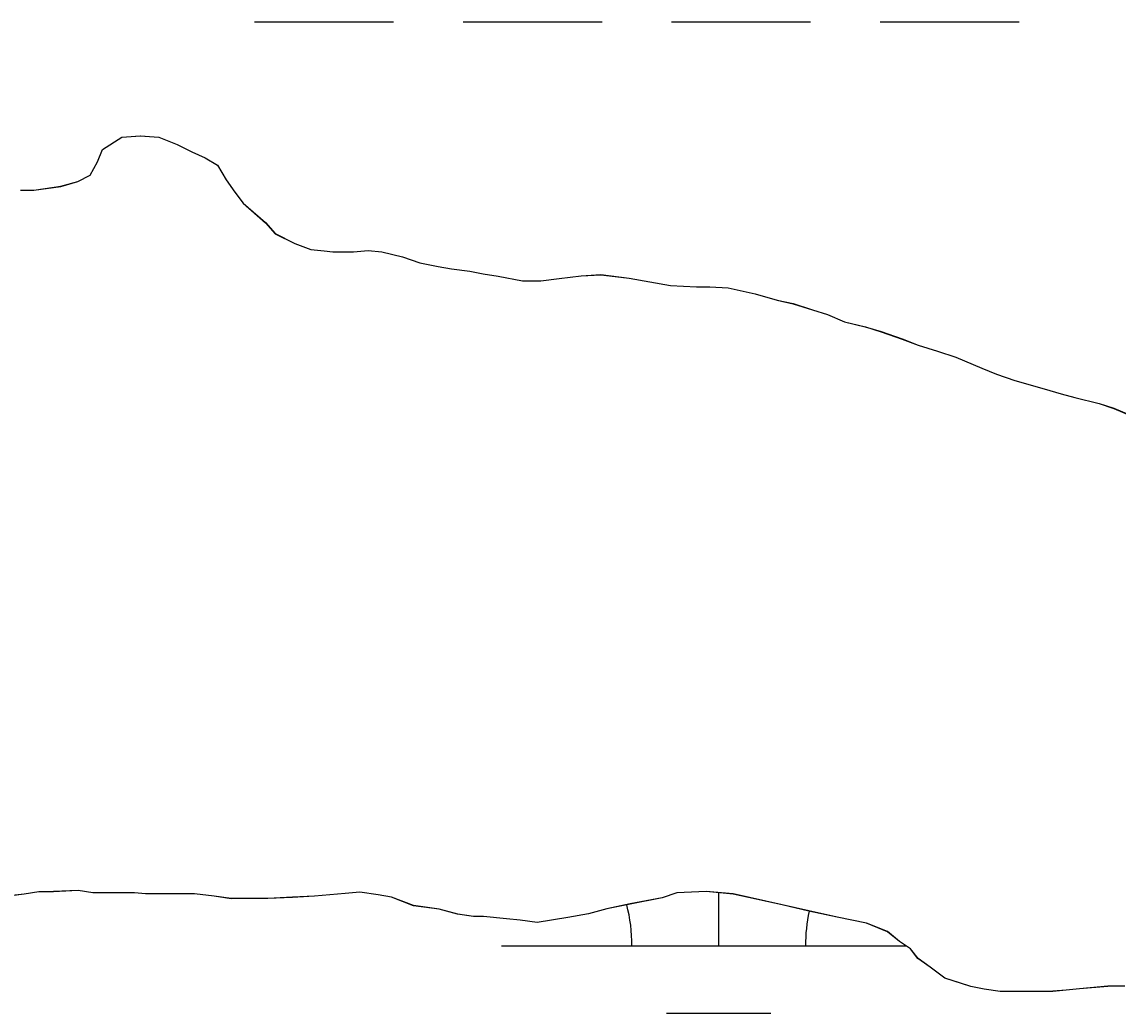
# Model space of a CAD drawing. Extents: x 3161564 to 3199464, y 849354 to 874788.
# Drawn here: x 3191550.5 to 3191802.8, y 857156.6 to 857384.6 of the extents above; entities that cross this region are included whole.
import ezdxf

# ---------------------------------------------------------------- set-up
doc = ezdxf.new("R2010")
doc.units = 0
for name, color, linetype in [('V-SITE-VEGE', 7, 'Continuous'), ('V-TOPO-SHOR', 7, 'Continuous'), ('V-WETL-SWMP', 7, 'Continuous')]:
    doc.layers.add(name, color=color, linetype=linetype)

msp = doc.modelspace()

# ---------------------------------------------------------------- linework, layer by layer
at = {"layer": 'V-SITE-VEGE'}
for points in [[(3191550.17, 857345.94), (3191553.27, 857345.95), (3191559.46, 857346.8), (3191563.41, 857347.94), (3191566.22, 857349.36), (3191567.91, 857352.46), (3191569.03, 857355.28), (3191573.53, 857358.1), (3191577.75, 857358.39), (3191581.98, 857358.12), (3191586.21, 857356.44), (3191589.59, 857354.75), (3191592.7, 857353.35), (3191595.52, 857351.67), (3191597.49, 857348.29), (3191599.47, 857345.48), (3191601.45, 857342.94), (3191606.53, 857338.45), (3191608.79, 857335.92), (3191613.3, 857333.67), (3191616.97, 857332.27), (3191620.06, 857332), (3191622.04, 857331.72), (3191623.73, 857331.72), (3191626.83, 857331.73), (3191630.21, 857332.01), (3191633.31, 857331.74), (3191638.1, 857330.62), (3191642.05, 857329.22), (3191646.27, 857328.38), (3191649.37, 857327.83), (3191653.6, 857327.27), (3191656.7, 857326.71), (3191660.08, 857326.16), (3191665.72, 857325.04), (3191669.94, 857325.05), (3191674.17, 857325.62), (3191679.24, 857326.2), (3191683.75, 857326.49), (3191690.23, 857325.65), (3191699.81, 857323.98), (3191705.73, 857323.71), (3191708.83, 857323.72), (3191713.05, 857323.45), (3191719.25, 857322.05), (3191724.33, 857320.65), (3191727.99, 857319.81), (3191732.5, 857318.41), (3191735.89, 857317.29), (3191739.83, 857315.61), (3191744.62, 857314.49), (3191748.29, 857313.37), (3191753.08, 857311.69), (3191756.75, 857310.29), (3191761.26, 857308.89), (3191765.48, 857307.49), (3191771.41, 857304.97), (3191774.79, 857303.56), (3191779.02, 857302.16), (3191785.78, 857300.2), (3191789.73, 857299.09), (3191792.83, 857298.25), (3191798.47, 857296.85), (3191801.85, 857295.73), (3191805.8, 857294.05)], [(3191804.37, 857162.76), (3191800.42, 857162.75), (3191793.95, 857162.17), (3191790.85, 857161.89), (3191787.75, 857161.6), (3191782.11, 857161.59), (3191775.63, 857161.57), (3191771.97, 857162.13), (3191768.87, 857162.69), (3191762.95, 857164.65), (3191759.56, 857167.18), (3191756.74, 857169.14), (3191755.05, 857171.39), (3191752.51, 857173.08), (3191749.69, 857175.33), (3191744.89, 857177.29), (3191738.13, 857178.69), (3191731.65, 857180.08), (3191725.45, 857181.48), (3191714.17, 857183.99), (3191707.97, 857184.54), (3191701.21, 857184.25), (3191697.83, 857183.11), (3191690.51, 857181.69), (3191685.16, 857180.55), (3191680.94, 857179.42), (3191676.15, 857178.56), (3191669.11, 857177.42), (3191665.16, 857177.98), (3191662.07, 857178.25), (3191656.71, 857178.81), (3191654.46, 857178.8), (3191650.79, 857179.36), (3191646.57, 857180.48), (3191640.65, 857181.31), (3191635.57, 857183.27), (3191632.47, 857183.83), (3191628.25, 857184.38), (3191624.87, 857184.1), (3191617.82, 857183.52), (3191612.75, 857183.23), (3191607.12, 857182.93), (3191598.67, 857182.92), (3191594.72, 857183.47), (3191590.21, 857184.03), (3191578.94, 857184), (3191576.41, 857184.29), (3191566.83, 857184.26), (3191563.45, 857184.82), (3191557.81, 857184.53), (3191554.43, 857184.52), (3191551.05, 857183.95), (3191546.27, 857183.38)]]:
    msp.add_lwpolyline(points, dxfattribs=at)
at = {"layer": 'V-TOPO-SHOR'}
for points in [[(3191550.17, 857345.94), (3191553.27, 857345.95), (3191559.46, 857346.81), (3191563.41, 857347.94), (3191566.22, 857349.36), (3191567.91, 857352.46), (3191569.03, 857355.28), (3191573.53, 857358.1), (3191577.75, 857358.39), (3191581.98, 857358.12), (3191586.21, 857356.44), (3191589.59, 857354.75), (3191592.7, 857353.35), (3191595.52, 857351.67), (3191597.49, 857348.29), (3191599.47, 857345.48), (3191601.45, 857342.94), (3191606.53, 857338.45), (3191608.79, 857335.92), (3191613.3, 857333.67), (3191616.97, 857332.27), (3191620.06, 857332), (3191622.04, 857331.72), (3191623.73, 857331.72), (3191626.83, 857331.73), (3191630.21, 857332.01), (3191633.31, 857331.74), (3191638.1, 857330.62), (3191642.05, 857329.22), (3191646.27, 857328.38), (3191649.37, 857327.83), (3191653.6, 857327.27), (3191656.7, 857326.71), (3191660.08, 857326.16), (3191665.72, 857325.04), (3191669.94, 857325.05), (3191674.17, 857325.62), (3191679.24, 857326.2), (3191683.75, 857326.49), (3191690.23, 857325.65), (3191695.02, 857324.82), (3191699.81, 857323.98), (3191705.73, 857323.71), (3191708.83, 857323.72), (3191713.05, 857323.45), (3191719.25, 857322.05), (3191724.33, 857320.65), (3191727.99, 857319.81), (3191732.5, 857318.41), (3191735.89, 857317.29), (3191739.83, 857315.61), (3191744.62, 857314.49), (3191748.29, 857313.37), (3191753.08, 857311.69), (3191756.75, 857310.29), (3191761.26, 857308.89), (3191765.48, 857307.49), (3191771.41, 857304.97), (3191774.79, 857303.56), (3191779.02, 857302.16), (3191785.78, 857300.2), (3191789.73, 857299.09), (3191792.83, 857298.25), (3191798.47, 857296.85), (3191801.85, 857295.73), (3191805.8, 857294.05)], [(3191804.37, 857162.76), (3191800.42, 857162.75), (3191793.95, 857162.17), (3191790.85, 857161.89), (3191787.75, 857161.6), (3191782.11, 857161.59), (3191775.63, 857161.57), (3191771.97, 857162.13), (3191768.87, 857162.69), (3191766.33, 857163.53), (3191762.95, 857164.65), (3191759.56, 857167.18), (3191756.74, 857169.14), (3191755.05, 857171.39), (3191752.51, 857173.08), (3191749.69, 857175.33), (3191744.89, 857177.29), (3191738.13, 857178.69), (3191731.65, 857180.08), (3191725.45, 857181.48), (3191714.17, 857183.99), (3191707.97, 857184.54), (3191701.21, 857184.25), (3191697.83, 857183.11), (3191690.51, 857181.69), (3191685.16, 857180.55), (3191680.94, 857179.42), (3191676.15, 857178.56), (3191669.11, 857177.42), (3191665.16, 857177.98), (3191662.07, 857178.25), (3191656.71, 857178.81), (3191654.46, 857178.8), (3191650.79, 857179.36), (3191646.57, 857180.48), (3191640.65, 857181.31), (3191635.57, 857183.27), (3191632.47, 857183.83), (3191628.25, 857184.38), (3191624.87, 857184.1), (3191617.82, 857183.52), (3191612.75, 857183.23), (3191607.12, 857182.93), (3191598.67, 857182.92), (3191594.72, 857183.47), (3191590.21, 857184.03), (3191583.17, 857184.01), (3191579.79, 857184.01), (3191578.94, 857184), (3191576.41, 857184.28), (3191571.34, 857184.27), (3191566.83, 857184.26), (3191563.45, 857184.82), (3191557.81, 857184.53), (3191554.43, 857184.52), (3191551.05, 857183.95), (3191546.27, 857183.38)]]:
    msp.add_lwpolyline(points, dxfattribs=at)
at = {"layer": 'V-WETL-SWMP'}
for p, q in [((3191604.03, 857384.63), (3191636.03, 857384.63)), ((3191652.03, 857384.63), (3191684.03, 857384.63)), ((3191700.03, 857384.63), (3191732.03, 857384.63)), ((3191748.03, 857384.63), (3191780.03, 857384.63)), ((3191569.03, 857355.27), (3191573.53, 857358.1)), ((3191573.53, 857358.1), (3191577.76, 857358.39)), ((3191577.76, 857358.39), (3191581.98, 857358.11)), ((3191581.98, 857358.11), (3191586.21, 857356.43)), ((3191567.91, 857352.45), (3191569.03, 857355.27)), ((3191586.21, 857356.43), (3191589.6, 857354.75)), ((3191589.6, 857354.75), (3191592.7, 857353.34)), ((3191566.22, 857349.35), (3191567.91, 857352.45)), ((3191592.7, 857353.34), (3191595.52, 857351.66)), ((3191595.52, 857351.66), (3191597.5, 857348.28)), ((3191559.47, 857346.8), (3191563.41, 857347.93)), ((3191563.41, 857347.93), (3191566.22, 857349.35)), ((3191597.5, 857348.28), (3191599.48, 857345.47)), ((3191550.17, 857345.93), (3191553.27, 857345.94)), ((3191553.27, 857345.94), (3191559.47, 857346.8)), ((3191599.48, 857345.47), (3191601.45, 857342.94)), ((3191601.45, 857342.94), (3191606.53, 857338.44)), ((3191606.53, 857338.44), (3191608.79, 857335.91)), ((3191608.79, 857335.91), (3191613.3, 857333.66)), ((3191613.3, 857333.66), (3191616.97, 857332.26)), ((3191616.97, 857332.26), (3191620.07, 857331.99)), ((3191620.07, 857331.99), (3191622.04, 857331.71)), ((3191626.83, 857331.72), (3191630.21, 857332.01)), ((3191630.21, 857332.01), (3191633.31, 857331.73)), ((3191622.04, 857331.71), (3191626.83, 857331.72)), ((3191633.31, 857331.73), (3191638.1, 857330.61)), ((3191638.1, 857330.61), (3191642.05, 857329.21)), ((3191642.05, 857329.21), (3191646.28, 857328.38)), ((3191646.28, 857328.38), (3191649.38, 857327.82)), ((3191649.38, 857327.82), (3191653.6, 857327.26)), ((3191653.6, 857327.26), (3191656.7, 857326.71)), ((3191656.7, 857326.71), (3191660.08, 857326.15)), ((3191660.08, 857326.15), (3191665.72, 857325.03)), ((3191665.72, 857325.03), (3191669.95, 857325.04)), ((3191669.95, 857325.04), (3191674.17, 857325.61)), ((3191674.17, 857325.61), (3191679.24, 857326.19)), ((3191679.24, 857326.19), (3191683.75, 857326.48)), ((3191683.75, 857326.48), (3191690.23, 857325.64)), ((3191690.23, 857325.64), (3191699.81, 857323.97)), ((3191699.81, 857323.97), (3191705.73, 857323.7)), ((3191705.73, 857323.7), (3191708.83, 857323.71)), ((3191708.83, 857323.71), (3191713.05, 857323.44)), ((3191713.05, 857323.44), (3191719.26, 857322.04)), ((3191719.26, 857322.04), (3191724.33, 857320.64)), ((3191724.33, 857320.64), (3191727.99, 857319.8)), ((3191727.99, 857319.8), (3191732.5, 857318.4)), ((3191732.5, 857318.4), (3191735.89, 857317.28)), ((3191735.89, 857317.28), (3191739.83, 857315.6)), ((3191739.83, 857315.6), (3191744.63, 857314.48)), ((3191744.63, 857314.48), (3191748.29, 857313.36)), ((3191748.29, 857313.36), (3191753.08, 857311.68)), ((3191753.08, 857311.68), (3191756.75, 857310.28)), ((3191756.75, 857310.28), (3191761.26, 857308.88)), ((3191761.26, 857308.88), (3191765.49, 857307.48)), ((3191765.49, 857307.48), (3191771.41, 857304.96)), ((3191771.41, 857304.96), (3191774.79, 857303.56)), ((3191774.79, 857303.56), (3191779.02, 857302.16)), ((3191779.02, 857302.16), (3191785.79, 857300.2)), ((3191785.79, 857300.2), (3191789.73, 857299.08)), ((3191789.73, 857299.08), (3191792.83, 857298.24)), ((3191792.83, 857298.24), (3191798.47, 857296.84)), ((3191798.47, 857296.84), (3191801.85, 857295.72)), ((3191801.85, 857295.72), (3191805.8, 857294.04)), ((3191551.05, 857183.94), (3191546.27, 857183.37)), ((3191554.43, 857184.51), (3191551.05, 857183.94)), ((3191557.81, 857184.52), (3191554.43, 857184.51)), ((3191563.45, 857184.81), (3191557.81, 857184.52)), ((3191566.83, 857184.26), (3191563.45, 857184.81)), ((3191576.41, 857184.28), (3191566.83, 857184.26)), ((3191578.95, 857184), (3191576.41, 857184.28)), ((3191590.21, 857184.02), (3191578.95, 857184)), ((3191594.72, 857183.47), (3191590.21, 857184.02)), ((3191598.67, 857182.91), (3191594.72, 857183.47)), ((3191612.75, 857183.22), (3191607.12, 857182.93)), ((3191617.82, 857183.51), (3191612.75, 857183.22)), ((3191624.87, 857184.09), (3191617.82, 857183.51)), ((3191628.25, 857184.38), (3191624.87, 857184.09)), ((3191632.47, 857183.82), (3191628.25, 857184.38)), ((3191635.57, 857183.27), (3191632.47, 857183.82)), ((3191640.65, 857181.3), (3191635.57, 857183.27)), ((3191697.84, 857183.11), (3191690.51, 857181.68)), ((3191701.21, 857184.24), (3191697.84, 857183.11)), ((3191707.98, 857184.54), (3191701.21, 857184.24)), ((3191714.17, 857183.98), (3191707.98, 857184.54)), ((3191710.87, 857172.03), (3191710.87, 857184.28)), ((3191725.45, 857181.47), (3191714.17, 857183.98)), ((3191607.12, 857182.93), (3191598.67, 857182.91)), ((3191646.57, 857180.47), (3191640.65, 857181.3)), ((3191685.16, 857180.55), (3191680.94, 857179.41)), ((3191690.51, 857181.68), (3191685.16, 857180.55)), ((3191731.65, 857180.07), (3191725.45, 857181.47)), ((3191650.8, 857179.35), (3191646.57, 857180.47)), ((3191654.46, 857178.79), (3191650.8, 857179.35)), ((3191656.71, 857178.8), (3191654.46, 857178.79)), ((3191662.07, 857178.25), (3191656.71, 857178.8)), ((3191665.17, 857177.97), (3191662.07, 857178.25)), ((3191676.15, 857178.56), (3191669.11, 857177.42)), ((3191680.94, 857179.41), (3191676.15, 857178.56)), ((3191738.13, 857178.68), (3191731.65, 857180.07)), ((3191744.9, 857177.28), (3191738.13, 857178.68)), ((3191669.11, 857177.42), (3191665.17, 857177.97)), ((3191749.69, 857175.32), (3191744.9, 857177.28)), ((3191752.51, 857173.07), (3191749.69, 857175.32)), ((3191755.05, 857171.39), (3191752.51, 857173.07)), ((3191660.87, 857172.03), (3191754.09, 857172.03)), ((3191756.75, 857169.14), (3191755.05, 857171.39)), ((3191759.57, 857167.17), (3191756.75, 857169.14)), ((3191762.95, 857164.64), (3191759.57, 857167.17)), ((3191768.87, 857162.68), (3191762.95, 857164.64)), ((3191771.97, 857162.12), (3191768.87, 857162.68)), ((3191775.64, 857161.57), (3191771.97, 857162.12)), ((3191787.75, 857161.59), (3191775.64, 857161.57)), ((3191793.95, 857162.17), (3191787.75, 857161.59)), ((3191800.43, 857162.74), (3191793.95, 857162.17)), ((3191804.37, 857162.75), (3191800.43, 857162.74)), ((3191698.87, 857156.6), (3191722.87, 857156.6))]:
    msp.add_line(p, q, dxfattribs=at)
for centre, start, end in [((3191655.63, 857172.5), 359.2282, 14.8119), ((3191766.12, 857172.5), 167.6068, 180.7718)]:
    msp.add_arc(centre, 35.25, start, end, dxfattribs=at)

doc.saveas('drawing.dxf')
